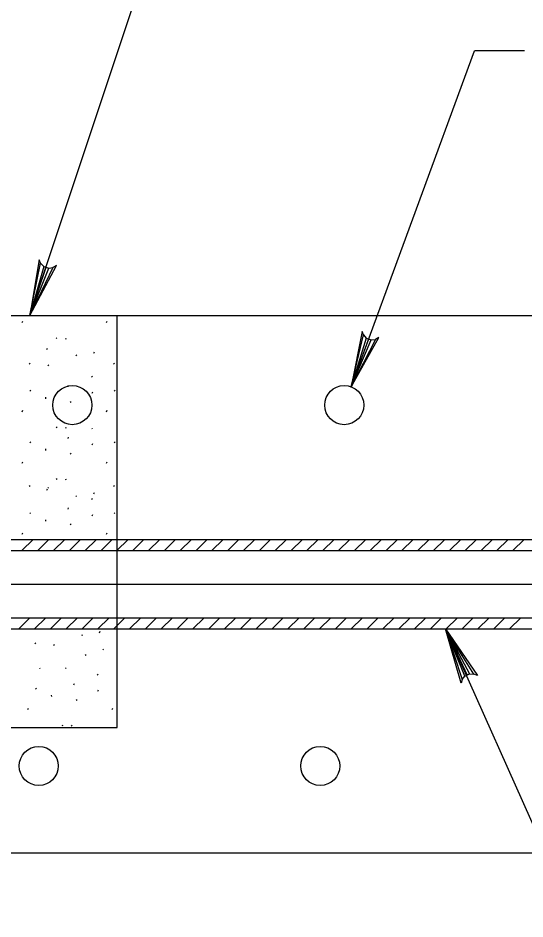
# Model space of a CAD drawing. Extents: x 641328 to 643024, y 298283 to 300065.
# Drawn here: x 642429.3 to 642463.8, y 299339.7 to 299401.1 of the extents above; entities that cross this region are included whole.
import ezdxf

# ---------------------------------------------------------------- set-up
doc = ezdxf.new("R2010")
doc.units = 0
doc.layers.add('2', color=7, linetype='Continuous')

msp = doc.modelspace()

# ---------------------------------------------------------------- linework, layer by layer
at = {"layer": '2'}
for p, q in [((642430.13, 299380.803), (642442.145, 299416.944)), ((642451.982, 299375.959), (642460.381, 299398.827)), ((642463.787, 299398.827), (642460.381, 299398.827)), ((642430.769, 299384.597), (642430.13, 299380.803)), ((642430.86, 299384.364), (642430.769, 299384.597)), ((642430.13, 299380.803), (642430.86, 299384.364)), ((642430.13, 299380.803), (642431.929, 299384.204)), ((642431.068, 299384.152), (642430.13, 299380.803)), ((642430.13, 299380.803), (642431.24, 299384.094)), ((642431.7, 299384.073), (642430.13, 299380.803)), ((642430.13, 299380.803), (642431.411, 299384.035)), ((642430.86, 299384.364), (642431.068, 299384.152)), ((642431.068, 299384.152), (642431.411, 299384.035)), ((642431.411, 299384.035), (642431.7, 299384.073)), ((642431.929, 299384.204), (642431.7, 299384.073)), ((642425.778, 299380.803), (642501.232, 299380.803)), ((642436.065, 299365.563), (642436.065, 299380.803)), ((642429.606, 299380.328), (642429.65, 299380.425)), ((642435.346, 299380.328), (642435.389, 299380.425)), ((642452.739, 299379.731), (642451.982, 299375.959)), ((642451.982, 299375.959), (642452.823, 299379.496)), ((642452.823, 299379.496), (642452.739, 299379.731)), ((642452.823, 299379.496), (642453.024, 299379.277)), ((642431.926, 299379.297), (642431.969, 299379.232)), ((642432.541, 299379.272), (642432.584, 299379.208)), ((642451.982, 299375.959), (642453.886, 299379.302)), ((642453.024, 299379.277), (642451.982, 299375.959)), ((642451.982, 299375.959), (642453.194, 299379.213)), ((642453.653, 299379.179), (642451.982, 299375.959)), ((642451.982, 299375.959), (642453.363, 299379.15)), ((642453.024, 299379.277), (642453.363, 299379.15)), ((642453.363, 299379.15), (642453.653, 299379.179)), ((642453.886, 299379.302), (642453.653, 299379.179)), ((642431.289, 299378.497), (642431.333, 299378.594)), ((642434.472, 299378.249), (642434.515, 299378.346)), ((642433.264, 299378.123), (642433.307, 299378.058)), ((642430.081, 299377.559), (642430.124, 299377.494)), ((642431.356, 299377.442), (642431.399, 299377.377)), ((642435.821, 299377.559), (642435.864, 299377.494)), ((642434.329, 299376.676), (642434.372, 299376.611)), ((642432.724, 299375.951), (642432.767, 299376.048)), ((642430.122, 299375.718), (642430.165, 299375.653)), ((642431.19, 299375.238), (642431.2, 299375.14)), ((642434.364, 299375.509), (642434.407, 299375.606)), ((642435.861, 299375.718), (642435.904, 299375.653)), ((642432.881, 299374.951), (642432.924, 299374.887)), ((642429.606, 299374.257), (642429.65, 299374.354)), ((642435.346, 299374.257), (642435.389, 299374.354)), ((642431.926, 299373.226), (642431.969, 299373.162)), ((642432.541, 299373.202), (642432.584, 299373.137)), ((642434.344, 299373.137), (642434.372, 299373.095)), ((642430.122, 299372.202), (642430.165, 299372.137)), ((642432.724, 299372.436), (642432.767, 299372.533)), ((642435.861, 299372.202), (642435.904, 299372.137)), ((642431.19, 299371.722), (642431.2, 299371.625)), ((642434.364, 299371.993), (642434.407, 299372.09)), ((642432.881, 299371.436), (642432.924, 299371.371)), ((642429.606, 299370.742), (642429.65, 299370.839)), ((642435.346, 299370.742), (642435.389, 299370.839)), ((642431.926, 299369.711), (642431.969, 299369.646)), ((642432.541, 299369.686), (642432.584, 299369.621)), ((642430.081, 299369.221), (642430.124, 299369.157)), ((642431.356, 299369.105), (642431.399, 299369.04)), ((642435.821, 299369.221), (642435.864, 299369.157)), ((642431.289, 299368.911), (642431.333, 299369.008)), ((642433.264, 299368.537), (642433.307, 299368.472)), ((642434.472, 299368.663), (642434.515, 299368.76)), ((642434.329, 299368.338), (642434.372, 299368.274)), ((642430.122, 299367.38), (642430.165, 299367.316)), ((642432.724, 299367.614), (642432.767, 299367.711)), ((642434.364, 299367.171), (642434.407, 299367.268)), ((642435.861, 299367.38), (642435.904, 299367.316)), ((642431.19, 299366.9), (642431.2, 299366.803)), ((642432.881, 299366.614), (642432.924, 299366.549)), ((642429.606, 299365.92), (642429.65, 299366.017)), ((642435.346, 299365.92), (642435.389, 299366.017)), ((642424.635, 299365.563), (642501.232, 299365.563)), ((642429.588, 299364.801), (642430.35, 299365.563)), ((642430.666, 299364.801), (642431.428, 299365.563)), ((642431.743, 299364.801), (642432.505, 299365.563)), ((642432.821, 299364.801), (642433.583, 299365.563)), ((642433.898, 299364.801), (642434.66, 299365.563)), ((642434.976, 299364.801), (642435.738, 299365.563)), ((642436.054, 299364.801), (642436.816, 299365.563)), ((642436.065, 299359.467), (642436.065, 299365.563)), ((642437.131, 299364.801), (642437.893, 299365.563)), ((642438.209, 299364.801), (642438.971, 299365.563)), ((642439.287, 299364.801), (642440.049, 299365.563)), ((642440.364, 299364.801), (642441.126, 299365.563)), ((642441.442, 299364.801), (642442.204, 299365.563)), ((642442.519, 299364.801), (642443.281, 299365.563)), ((642443.597, 299364.801), (642444.359, 299365.563)), ((642444.675, 299364.801), (642445.437, 299365.563)), ((642445.752, 299364.801), (642446.514, 299365.563)), ((642446.83, 299364.801), (642447.592, 299365.563)), ((642447.908, 299364.801), (642448.67, 299365.563)), ((642448.985, 299364.801), (642449.747, 299365.563)), ((642450.063, 299364.801), (642450.825, 299365.563)), ((642451.141, 299364.801), (642451.903, 299365.563)), ((642452.218, 299364.801), (642452.98, 299365.563)), ((642453.296, 299364.801), (642454.058, 299365.563)), ((642454.373, 299364.801), (642455.135, 299365.563)), ((642455.451, 299364.801), (642456.213, 299365.563)), ((642456.529, 299364.801), (642457.291, 299365.563)), ((642457.606, 299364.801), (642458.368, 299365.563)), ((642458.684, 299364.801), (642459.446, 299365.563)), ((642459.762, 299364.801), (642460.524, 299365.563)), ((642460.839, 299364.801), (642461.601, 299365.563)), ((642461.917, 299364.801), (642462.679, 299365.563)), ((642462.995, 299364.801), (642463.757, 299365.563)), ((642424.635, 299364.801), (642501.232, 299364.801)), ((642229.139, 299362.515), (642534.829, 299362.515)), ((642424.635, 299360.229), (642501.232, 299360.229)), ((642429.371, 299359.467), (642430.133, 299360.229)), ((642430.449, 299359.467), (642431.211, 299360.229)), ((642431.527, 299359.467), (642432.289, 299360.229)), ((642432.604, 299359.467), (642433.366, 299360.229)), ((642433.682, 299359.467), (642434.444, 299360.229)), ((642434.759, 299359.467), (642435.521, 299360.229)), ((642435.837, 299359.467), (642436.599, 299360.229)), ((642436.915, 299359.467), (642437.677, 299360.229)), ((642437.992, 299359.467), (642438.754, 299360.229)), ((642439.07, 299359.467), (642439.832, 299360.229)), ((642440.148, 299359.467), (642440.91, 299360.229)), ((642441.225, 299359.467), (642441.987, 299360.229)), ((642442.303, 299359.467), (642443.065, 299360.229)), ((642443.381, 299359.467), (642444.143, 299360.229)), ((642444.458, 299359.467), (642445.22, 299360.229)), ((642445.536, 299359.467), (642446.298, 299360.229)), ((642446.613, 299359.467), (642447.375, 299360.229)), ((642447.691, 299359.467), (642448.453, 299360.229)), ((642448.769, 299359.467), (642449.531, 299360.229)), ((642449.846, 299359.467), (642450.608, 299360.229)), ((642450.924, 299359.467), (642451.686, 299360.229)), ((642452.002, 299359.467), (642452.764, 299360.229)), ((642453.079, 299359.467), (642453.841, 299360.229)), ((642454.157, 299359.467), (642454.919, 299360.229)), ((642455.235, 299359.467), (642455.997, 299360.229)), ((642456.312, 299359.467), (642457.074, 299360.229)), ((642457.39, 299359.467), (642458.152, 299360.229)), ((642458.467, 299359.467), (642459.229, 299360.229)), ((642459.545, 299359.467), (642460.307, 299360.229)), ((642460.623, 299359.467), (642461.385, 299360.229)), ((642461.7, 299359.467), (642462.462, 299360.229)), ((642462.778, 299359.467), (642463.54, 299360.229)), ((642424.635, 299359.467), (642501.232, 299359.467)), ((642431.679, 299359.457), (642431.683, 299359.467)), ((642434.862, 299359.209), (642434.905, 299359.306)), ((642436.065, 299352.747), (642436.065, 299359.467)), ((642458.415, 299359.467), (642480.084, 299310.792)), ((642459.722, 299356.245), (642458.415, 299359.467)), ((642458.415, 299359.467), (642459.539, 299356.01)), ((642459.474, 299355.769), (642458.415, 299359.467)), ((642458.415, 299359.467), (642460.049, 299356.399)), ((642460.34, 299356.393), (642458.415, 299359.467)), ((642458.415, 299359.467), (642460.583, 299356.289)), ((642458.415, 299359.467), (642459.886, 299356.322)), ((642433.654, 299359.083), (642433.697, 299359.018)), ((642430.471, 299358.519), (642430.514, 299358.454)), ((642431.746, 299358.402), (642431.789, 299358.337)), ((642435.084, 299358.096), (642435.127, 299358.031)), ((642433.896, 299357.712), (642433.939, 299357.648)), ((642430.773, 299356.824), (642430.816, 299356.76)), ((642432.548, 299356.824), (642432.591, 299356.76)), ((642434.718, 299356.387), (642434.761, 299356.322)), ((642459.539, 299356.01), (642459.722, 299356.245)), ((642459.722, 299356.245), (642460.049, 299356.399)), ((642460.049, 299356.399), (642460.34, 299356.393)), ((642460.583, 299356.289), (642460.34, 299356.393)), ((642433.114, 299355.662), (642433.157, 299355.759)), ((642459.539, 299356.01), (642459.474, 299355.769)), ((642430.511, 299355.429), (642430.554, 299355.364)), ((642434.754, 299355.22), (642434.797, 299355.317)), ((642431.579, 299354.949), (642431.59, 299354.852)), ((642433.271, 299354.663), (642433.314, 299354.598)), ((642429.996, 299353.968), (642430.039, 299354.065)), ((642435.736, 299353.968), (642435.779, 299354.065)), ((642424.635, 299352.747), (642436.065, 299352.747)), ((642432.316, 299352.938), (642432.359, 299352.873)), ((642432.93, 299352.913), (642432.973, 299352.848)), ((642424.635, 299344.227), (642501.232, 299344.227))]:
    msp.add_line(p, q, dxfattribs=at)
for centre in [(642433.017, 299374.708), (642451.523, 299374.708), (642430.731, 299350.132), (642449.89, 299350.132)]:
    msp.add_circle(centre, 1.333, dxfattribs=at)

doc.saveas('drawing.dxf')
